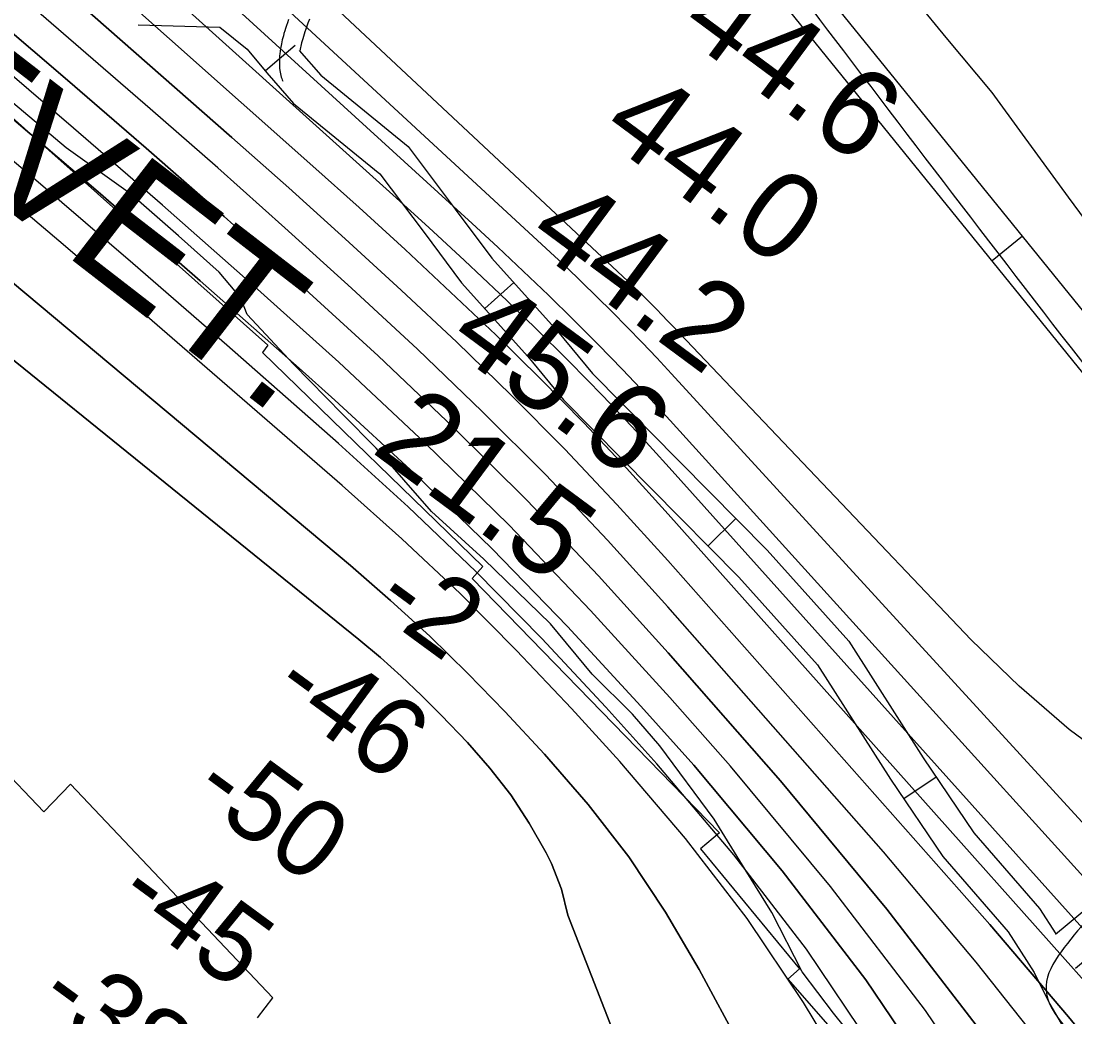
# Model space of a CAD drawing. Extents: x 3245246 to 3283090, y 806824 to 832173.
# Drawn here: x 3269032 to 3269843, y 820682 to 821448 of the extents above; entities that cross this region are included whole.
import ezdxf

# ---------------------------------------------------------------- set-up
doc = ezdxf.new("R2010")
doc.units = 0
for name, color, linetype in [('V-RIVR-EDGE', 7, 'Continuous'), ('V-RIVR-RANG', 7, 'Continuous'), ('V-ROAD-CNTR', 7, 'Continuous'), ('V-RRAP-RVMT', 7, 'Continuous'), ('V-RRAP-RVMT-IDEN', 7, 'Continuous'), ('V-SITE-VEGE', 7, 'Continuous'), ('V-TOPO-DPTH', 7, 'Continuous'), ('V-TOPO-MAJR', 7, 'Continuous'), ('V-TOPO-MINR', 7, 'Continuous'), ('V-TOPO-WATR', 7, 'Continuous')]:
    doc.layers.add(name, color=color, linetype=linetype)

msp = doc.modelspace()

# ---------------------------------------------------------------- linework, layer by layer
at = {"layer": 'V-RIVR-EDGE'}
msp.add_lwpolyline([(3269698.57, 820633.68), (3269657.4, 820685.08), (3269633.14, 820716.87), (3269609.78, 820762.57), (3269589.43, 820795.65), (3269565.62, 820834.4), (3269523.6, 820890.58), (3269502.79, 820914.97), (3269471.57, 820945.91), (3269439.5, 820984.67), (3269388.33, 821034.35), (3269348, 821070.97), (3269305.52, 821119.76), (3269279.5, 821145.9), (3269241.78, 821184.25), (3269206.23, 821222.59), (3269201.05, 821235.64), (3269184.58, 821255.24), (3269153.35, 821283.14), (3269116.48, 821315.39), (3269067.02, 821350.73), (3269001.08, 821406.09)], dxfattribs=at)
at = {"layer": 'V-ROAD-CNTR'}
for p, q in [((3269243.09, 821429.42), (3269220.19, 821410.04)), ((3269779.35, 821264.14), (3269802.66, 821283.02)), ((3269411.37, 821247.12), (3269389.06, 821227.07)), ((3269582.09, 821065.68), (3269560.76, 821044.58)), ((3269736.37, 820866.62), (3269711.49, 820849.87))]:
    msp.add_line(p, q, dxfattribs=at)
for points in [[(3269828.15, 820745.88), (3269858.15, 820770.8), (3269890.72, 820845.18), (3269911.94, 820919.44), (3269913.87, 820994.72), (3269913.95, 821044.24), (3269889.75, 821127.78), (3269599.46, 821486.33), (3269555.44, 821539.89), (3269517.03, 821585.86), (3269472.48, 821644.15), (3269427.5, 821700.28)], [(3269843.49, 820719.62), (3269882.78, 820752.26), (3269919.01, 820835), (3269941.83, 820914.86), (3269943.87, 820994.31), (3269943.96, 821048.47), (3269916.88, 821141.95), (3269622.71, 821505.29), (3269578.54, 821559.03), (3269540.47, 821604.6), (3269496.1, 821662.64), (3269466.32, 821699.81)], [(3269238.02, 821449.43), (3269237.18, 821447.07), (3269236.41, 821444.83), (3269235.71, 821442.71), (3269235.09, 821440.71), (3269234.53, 821438.82), (3269234.03, 821437.04), (3269233.59, 821435.37), (3269233.2, 821433.8), (3269232.86, 821432.33), (3269232.56, 821430.94), (3269232.3, 821429.64), (3269231.86, 821427.21), (3269231.55, 821425.08), (3269231.32, 821423.22), (3269231.16, 821421.59), (3269231.06, 821420.18), (3269231, 821418.94), (3269230.96, 821417.86), (3269230.95, 821415.98), (3269230.99, 821414.58), (3269231.04, 821413.53), (3269231.16, 821411.97), (3269231.33, 821410.42), (3269231.54, 821409.06), (3269231.8, 821407.75), (3269232.1, 821406.49), (3269232.44, 821405.29), (3269232.82, 821404.14), (3269233.22, 821403.03), (3269233.65, 821401.97)], [(3269254.18, 821449.8), (3269252.98, 821446.65), (3269252.12, 821444.31), (3269251.34, 821442.12), (3269250.63, 821440.06), (3269250, 821438.14), (3269249.44, 821436.34), (3269248.95, 821434.67), (3269248.51, 821433.1), (3269248.12, 821431.65), (3269247.79, 821430.3), (3269247.5, 821429.04), (3269247.24, 821427.88), (3269247.04, 821426.84), (3269246.8, 821425.53)], [(3269122.32, 821445.35), (3269185.14, 821443.74), (3269206.09, 821426.7), (3269221.45, 821408.56), (3269241.87, 821385.02), (3269308.33, 821330.79), (3269342.31, 821285.74), (3269371.16, 821246.97), (3269422.16, 821190.25), (3269449.51, 821157.04), (3269584.5, 821020.59), (3269645.12, 820952.9), (3269701.23, 820865.1), (3269741.39, 820805.46), (3269791.65, 820747.56), (3269811.82, 820716.29), (3269823.72, 820691.96), (3269857.88, 820633.78)], [(3269246.21, 821425.79), (3269262.84, 821406.63), (3269330.11, 821351.74), (3269366.32, 821303.72), (3269394.4, 821265.99), (3269444.91, 821209.83), (3269471.8, 821177.16), (3269606.35, 821041.16), (3269669.09, 820971.11), (3269726.31, 820881.56), (3269765.25, 820823.73), (3269815.7, 820765.62), (3269828.32, 820746.05)]]:
    msp.add_lwpolyline(points, dxfattribs=at)
for points in [[(3268554.95, 824466.19), (3268928.09, 824288.38), (3269383.1, 824061.94), (3269668.74, 823890.07), (3270076.6, 823640.14), (3270419.33, 823451), (3270842.02, 823197.94), (3271162.23, 823029.36), (3271548.34, 822792.54), (3271898.38, 822578.38), (3272236.86, 822400.28), (3272509.78, 822239.3), (3272743.9, 822091.31), (3273013.63, 821941.14), (3273341.05, 821721.19), (3273731.8, 821490.06), (3274189.22, 821174.99), (3274593.6, 820901.16), (3274916.65, 820684.25), (3275373.15, 820360.04), (3275676.64, 820160.98), (3275802.37, 820045.11), (3275896.21, 819927.97), (3275965.24, 819818.62), (3276015.07, 819699.55), (3276044.42, 819586.74), (3276100.52, 819412.97), (3276190.86, 819208.33), (3276292.53, 819051.84), (3276415.54, 818926.3), (3276568.23, 818833.94), (3276716.18, 818768.83), (3276924.78, 818729.04), (3277119.88, 818725), (3277260.84, 818758.15)], [(3265843.13, 823432.94), (3265858.98, 823417.12), (3265884.36, 823393.48), (3265921.56, 823385.9), (3265988.57, 823351.07), (3266047.21, 823332.33), (3266110.89, 823317.69), (3266174.63, 823302.49), (3266237.94, 823256.14), (3266318.96, 823213.69), (3266446.25, 823144.04), (3266598.22, 823070.18), (3266698.27, 823024.21), (3266809.76, 822977.55), (3266902.83, 822954.65), (3266981.51, 822929.37), (3267047.02, 822922.93), (3267126.67, 822926.97), (3267196.8, 822934.46), (3267240.76, 822931.16), (3267315.46, 822929.02), (3267389.48, 822902.91), (3267472.52, 822855.33), (3267548.21, 822799.11), (3267673.18, 822703.23), (3267729.53, 822659.19), (3267800.82, 822580.02), (3267841.58, 822514.78), (3267890.36, 822443.64), (3267961.46, 822390.31), (3268026.22, 822347.95), (3268097.47, 822313.66), (3268226.82, 822221.48), (3268328.91, 822136.16), (3268437.97, 822030.19), (3268539.63, 821913.73), (3268611.4, 821855.02), (3268669.68, 821832.99), (3268741.62, 821835.21), (3268780.98, 821862.31), (3268824.18, 821916.6), (3268873.06, 822006.27), (3268932.52, 822098.07), (3268972.12, 822145.49), (3269019.4, 822162.03), (3269055.98, 822158.33), (3269086.75, 822138.72), (3269215.73, 821995.56), (3269467.12, 821682.49), (3269665.02, 821425.34), (3269890.24, 821132.34), (3269935.57, 821060.84), (3269937.76, 820947.01), (3269911.92, 820878.37), (3269882.42, 820803.43), (3269850.37, 820754.68), (3269820.83, 820702.94), (3269847.45, 820661.45), (3269995.31, 820504.9), (3270135.08, 820342.32), (3270215.8, 820249.25), (3270280.88, 820161.54), (3270409.84, 819983.24), (3270585.16, 819734.7), (3270723.07, 819531.19), (3270847.77, 819342.24), (3270941.21, 819194.89), (3271024.16, 819065.03), (3271103.72, 818955.95), (3271217.86, 818809.2), (3271322.11, 818665.04), (3271450.94, 818481.15), (3271547.8, 818329.85), (3271656.16, 818158.96), (3271778.9, 817965.4), (3271939.04, 817707.54), (3272036.56, 817466.51), (3272126.72, 817285.29), (3272211.94, 817051.13), (3272318, 816867.47), (3272429.35, 816683.19), (3272508.65, 816556.22), (3272571.56, 816398.68), (3272670.41, 816197), (3272779.92, 816022.86), (3272872.13, 815803.22), (3272964.65, 815556.57)]]:
    msp.add_spline(points, degree=3, dxfattribs=at)
at = {"layer": 'V-RRAP-RVMT'}
for p, q in [((3269015.91, 821382.31), (3269222.11, 821199.06)), ((3269015.91, 821382.31), (3269222.11, 821199.06)), ((3269222.11, 821199.06), (3269217.96, 821193.41)), ((3269222.11, 821199.06), (3269217.96, 821193.41)), ((3269217.96, 821193.41), (3269387.54, 821028.75)), ((3269217.96, 821193.41), (3269387.54, 821028.75)), ((3269387.54, 821028.75), (3269379.36, 821019.38)), ((3269387.54, 821028.75), (3269379.36, 821019.38)), ((3269379.36, 821019.38), (3269569.6, 820823.74)), ((3269379.36, 821019.38), (3269569.6, 820823.74)), ((3269049.81, 820839.97), (3268952.59, 820941.12)), ((3269049.81, 820839.97), (3268952.59, 820941.12)), ((3269070.21, 820861.23), (3269049.81, 820839.97)), ((3269070.21, 820861.23), (3269049.81, 820839.97)), ((3269226.01, 820696.83), (3269070.21, 820861.23)), ((3269226.01, 820696.83), (3269070.21, 820861.23)), ((3269569.6, 820823.74), (3269555.05, 820811.56)), ((3269569.6, 820823.74), (3269555.05, 820811.56)), ((3269555.05, 820811.56), (3269631.09, 820719.17)), ((3269555.05, 820811.56), (3269631.09, 820719.17)), ((3269631.09, 820719.17), (3269622.13, 820711.11)), ((3269631.09, 820719.17), (3269622.13, 820711.11)), ((3269622.13, 820711.11), (3269795, 820514.62)), ((3269622.13, 820711.11), (3269795, 820514.62)), ((3269214.15, 820681.32), (3269226.01, 820696.83)), ((3269214.15, 820681.32), (3269226.01, 820696.83))]:
    msp.add_line(p, q, dxfattribs=at)
at = {"layer": 'V-SITE-VEGE'}
for p, q in [((3269743.88, 821435.58), (3269721.81, 821462.85)), ((3269779.44, 821393.43), (3269743.88, 821435.58)), ((3269802.71, 821361.22), (3269779.44, 821393.43)), ((3269838.24, 821312.9), (3269802.71, 821361.22)), ((3269859.06, 821284.4), (3269838.24, 821312.9))]:
    msp.add_line(p, q, dxfattribs=at)
at = {"layer": 'V-TOPO-DPTH'}
for points in [[(3268090.66, 822162.3), (3268193.45, 822089.94), (3268295.77, 822016.91), (3268347.76, 821979.41), (3268423.36, 821924.12), (3268498.46, 821868.17), (3268572.81, 821811.23), (3268646.67, 821753.63), (3268719.81, 821695.11), (3268792.49, 821636.04), (3268864.48, 821576.14), (3268936.02, 821515.68), (3269067.9, 821402.91), (3269128.36, 821350.64), (3269188.44, 821297.93), (3269247.93, 821244.57), (3269307.04, 821190.77), (3269364.94, 821135.75), (3269421.61, 821079.54), (3269476.46, 821021.53), (3269530.07, 820962.33), (3269616.44, 820863.84), (3269698.38, 820765.02), (3269776.51, 820663.44)], [(3269776.51, 820663.44), (3269698.38, 820765.02), (3269616.44, 820863.84), (3269530.07, 820962.33), (3269476.46, 821021.53), (3269421.61, 821079.54), (3269364.94, 821135.75), (3269307.04, 821190.77), (3269247.93, 821244.57), (3269188.44, 821297.93), (3269128.36, 821350.64), (3269067.9, 821402.91), (3268936.02, 821515.68), (3268864.48, 821576.14), (3268792.49, 821636.04), (3268719.81, 821695.11), (3268646.67, 821753.63), (3268572.81, 821811.23), (3268498.46, 821868.17), (3268423.36, 821924.12), (3268347.76, 821979.41), (3268295.77, 822016.91), (3268193.45, 822089.94), (3268090.66, 822162.3)], [(3268202.68, 822153.78), (3268285.95, 822093.53), (3268497.97, 821938.44), (3268553.25, 821897.4), (3268608.14, 821855.84), (3268662.44, 821813.52), (3268716.34, 821770.67), (3268769.67, 821727.12), (3268822.63, 821683.13), (3268875.05, 821638.49), (3268927.09, 821593.4), (3269194.52, 821358.84), (3269238.27, 821320.03), (3269281.71, 821280.89), (3269324.71, 821241.25), (3269367.4, 821201.28), (3269409.31, 821160.53), (3269450.48, 821119.06), (3269490.54, 821076.51), (3269529.85, 821033.25), (3269777.63, 820753.21), (3269838.18, 820682.29), (3269897.01, 820610.02)], [(3269016.1, 821381.4), (3269093.44, 821315.35), (3269170.11, 821248.51), (3269246.32, 821181.15), (3269273.69, 821156.71), (3269334.88, 821100.18), (3269394.73, 821042.32), (3269452.59, 820982.46), (3269509.12, 820921.28), (3269549.82, 820875.7), (3269617.86, 820794.5), (3269682.3, 820710.72), (3269741.36, 820623.05)], [(3269741.36, 820623.05), (3269682.3, 820710.72), (3269617.86, 820794.5), (3269549.82, 820875.7), (3269509.12, 820921.28), (3269452.59, 820982.46), (3269394.73, 821042.32), (3269334.88, 821100.18), (3269273.69, 821156.71), (3269246.32, 821181.15), (3269170.11, 821248.51), (3269093.44, 821315.35), (3269016.1, 821381.4)], [(3269674.44, 820626.65), (3269634.14, 820693.34), (3269590.93, 820757.93), (3269543.35, 820819.37), (3269492.84, 820878.7), (3269455.7, 820919.37), (3269413.4, 820964.09), (3269370.08, 821007.78), (3269325.25, 821049.91), (3269279.41, 821091.01), (3269125.4, 821224.28), (3269061.37, 821279.17), (3268997.01, 821333.66)], [(3269674.44, 820626.65), (3269634.14, 820693.34), (3269590.93, 820757.93), (3269543.35, 820819.37), (3269492.84, 820878.7), (3269455.7, 820919.37), (3269413.4, 820964.09), (3269370.08, 821007.78), (3269325.25, 821049.91), (3269279.41, 821091.01), (3269125.4, 821224.28), (3269061.37, 821279.17), (3268997.01, 821333.66)], [(3269554.06, 820501.51), (3269452.85, 820760.31), (3269447.93, 820780.49), (3269440.24, 820800.28), (3269436.16, 820808.28), (3269423.21, 820831.08), (3269409.02, 820852.99), (3269392.95, 820873.58), (3269375.65, 820893.28), (3269355.48, 820914.29), (3269340.3, 820929.52), (3269324.76, 820944.34), (3269308.67, 820958.57), (3269292.2, 820972.4), (3268855.51, 821325.42)], [(3268855.51, 821325.42), (3269292.2, 820972.4), (3269308.67, 820958.57), (3269324.76, 820944.34), (3269340.3, 820929.52), (3269355.48, 820914.29), (3269375.65, 820893.28), (3269392.95, 820873.58), (3269409.02, 820852.99), (3269423.21, 820831.08), (3269436.16, 820808.28), (3269440.24, 820800.28), (3269447.93, 820780.49), (3269452.85, 820760.31), (3269554.06, 820501.51)], [(3268992.38, 821274.92), (3269285.61, 821029.46), (3269316.51, 821002.62), (3269346.71, 820975.06), (3269375.89, 820946.41), (3269404.39, 820917.04), (3269435.02, 820884.29), (3269468.49, 820845.59), (3269499.82, 820805.36), (3269527.95, 820762.81), (3269553.93, 820718.73), (3269586.02, 820659.13)], [(3268992.38, 821274.92), (3269285.61, 821029.46), (3269316.51, 821002.62), (3269346.71, 820975.06), (3269375.89, 820946.41), (3269404.39, 820917.04), (3269435.02, 820884.29), (3269468.49, 820845.59), (3269499.82, 820805.36), (3269527.95, 820762.81), (3269553.93, 820718.73), (3269586.02, 820659.13)]]:
    msp.add_lwpolyline(points, dxfattribs=at)
at = {"layer": 'V-TOPO-MAJR'}
msp.add_lwpolyline([(3270046.83, 820572.18), (3269531.69, 821140.92), (3269513.47, 821160.69), (3269495.04, 821180.26), (3269476.27, 821199.51), (3269457.29, 821218.55), (3269438.04, 821237.32), (3269418.64, 821255.93), (3269399.02, 821274.32), (3269379.25, 821292.55), (3268917.05, 821713.83), (3268893.36, 821735.13), (3268869.47, 821756.22), (3268845.29, 821776.97), (3268820.92, 821797.51), (3268796.26, 821817.68), (3268771.39, 821837.61), (3268746.22, 821857.15), (3268720.86, 821876.43), (3268242.93, 822234)], dxfattribs=at)
at = {"layer": 'V-TOPO-MINR'}
for points in [[(3269879.79, 820872.92), (3269838.66, 820903.16), (3269800.12, 820936.64), (3269763.32, 820972.29), (3269533.98, 821213.27), (3269529.71, 821217.72), (3269525.43, 821222.16), (3269521.13, 821226.58), (3269516.8, 821230.97), (3269512.44, 821235.33), (3269508.04, 821239.66), (3269503.6, 821243.93), (3269499.12, 821248.17), (3268912.64, 821796.74), (3268907.25, 821801.71), (3268901.8, 821806.63), (3268896.28, 821811.48), (3268890.72, 821816.26), (3268885.09, 821820.97), (3268879.4, 821825.61), (3268873.64, 821830.16), (3268867.84, 821834.65), (3268215.95, 822330.31)], [(3270147.3, 820505.66), (3269532.71, 821177.01), (3269521.49, 821189.1), (3269510.16, 821201.09), (3269498.67, 821212.93), (3269487.08, 821224.67), (3269475.34, 821236.26), (3269463.52, 821247.76), (3269451.55, 821259.12), (3269439.5, 821270.38), (3268914.62, 821755.01), (3268900.13, 821768.2), (3268885.52, 821781.25), (3268870.72, 821794.09), (3268855.81, 821806.8), (3268840.71, 821819.27), (3268825.47, 821831.59), (3268810.05, 821843.67), (3268794.5, 821855.59), (3268229.26, 822281.87)], [(3269835.93, 820637.62), (3269767.15, 820724.34), (3269695.78, 820809.11), (3269529.79, 820997.68), (3269483.35, 821048.89), (3269435.95, 821099.16), (3269387.09, 821148.01), (3269337.26, 821195.92), (3269286.45, 821242.84), (3269235.28, 821289.37), (3269183.6, 821335.32), (3269131.57, 821380.89), (3268931.34, 821554.29), (3268869.6, 821607.11), (3268807.45, 821659.43), (3268744.68, 821711), (3268681.5, 821762.07), (3268617.67, 821812.32), (3268553.38, 821861.99), (3268488.43, 821910.77), (3268423.02, 821958.96), (3268300.9, 822047.66), (3268203.03, 822117.99), (3268104.69, 822187.65)], [(3269862.88, 820695.44), (3269530.22, 821069), (3269497.97, 821104.37), (3269465.18, 821139.22), (3269431.58, 821173.29), (3269397.45, 821206.85), (3269362.72, 821239.81), (3269327.74, 821272.49), (3269292.39, 821304.77), (3269256.78, 821336.78), (3268923.3, 821633.03), (3268880.82, 821670.28), (3268838.03, 821707.16), (3268794.76, 821743.49), (3268751.19, 821779.45), (3268707.13, 821814.81), (3268662.73, 821849.73), (3268617.83, 821884.01), (3268572.59, 821917.85), (3268271.29, 822139.86), (3268202.55, 822189.95)], [(3269952.33, 820635.27), (3269530.85, 821104.9), (3269505.62, 821132.44), (3269480.04, 821159.63), (3269453.91, 821186.29), (3269427.41, 821212.61), (3269400.49, 821238.5), (3269373.37, 821264.18), (3269345.96, 821289.54), (3269318.34, 821314.68), (3268919.95, 821673.17), (3268886.92, 821702.49), (3268853.64, 821731.52), (3268819.97, 821760.11), (3268786.05, 821788.39), (3268751.73, 821816.2), (3268717.14, 821843.65), (3268682.15, 821870.59), (3268646.88, 821897.18), (3268256.95, 822186.68)], [(3269897.01, 820610.02), (3269838.18, 820682.29), (3269777.63, 820753.21), (3269529.85, 821033.25), (3269490.54, 821076.51), (3269450.48, 821119.06), (3269409.31, 821160.53), (3269367.4, 821201.28), (3269324.71, 821241.25), (3269281.71, 821280.89), (3269238.27, 821320.03), (3269194.52, 821358.84), (3268927.09, 821593.4), (3268875.05, 821638.49), (3268822.63, 821683.13), (3268769.67, 821727.12), (3268716.34, 821770.67), (3268662.44, 821813.52), (3268608.14, 821855.84), (3268553.25, 821897.4), (3268497.97, 821938.44), (3268285.95, 822093.53), (3268202.68, 822153.78)], [(3269795.27, 820587.67), (3269728.09, 820687.18), (3269655.07, 820782.48), (3269578.15, 820874.98), (3269531.45, 820927.84), (3269470.27, 820994.81), (3269407.66, 821060.37), (3269342.9, 821123.81), (3269276.72, 821185.85), (3269209.15, 821246.46), (3269141.16, 821306.59), (3269072.54, 821366), (3269003.49, 821424.92)], [(3269687.65, 820658.28), (3269636.59, 820734.3), (3269580.63, 820806.78), (3269521.41, 820876.91), (3269482.17, 820920.37), (3269432.8, 820973.2), (3269382.25, 821024.83), (3269329.96, 821074.69), (3269276.49, 821123.36), (3269190.55, 821198.92), (3269118.2, 821261.91), (3269045.45, 821324.42), (3268972.09, 821386.23)], [(3269741.36, 820623.05), (3269682.3, 820710.72), (3269617.86, 820794.5), (3269549.82, 820875.7), (3269509.12, 820921.28), (3269452.59, 820982.46), (3269394.73, 821042.32), (3269334.88, 821100.18), (3269273.69, 821156.71), (3269246.32, 821181.15), (3269170.11, 821248.51), (3269093.44, 821315.35), (3269016.1, 821381.4)], [(3269674.44, 820626.65), (3269634.14, 820693.34), (3269590.93, 820757.93), (3269543.35, 820819.37), (3269492.84, 820878.7), (3269455.7, 820919.37), (3269413.4, 820964.09), (3269370.08, 821007.78), (3269325.25, 821049.91), (3269279.41, 821091.01), (3269125.4, 821224.28), (3269061.37, 821279.17), (3268997.01, 821333.66)], [(3269554.06, 820501.51), (3269452.85, 820760.31), (3269447.93, 820780.49), (3269440.24, 820800.28), (3269436.16, 820808.28), (3269423.21, 820831.08), (3269409.02, 820852.99), (3269392.95, 820873.58), (3269375.65, 820893.28), (3269355.48, 820914.29), (3269340.3, 820929.52), (3269324.76, 820944.34), (3269308.67, 820958.57), (3269292.2, 820972.4), (3268855.51, 821325.42)], [(3269586.02, 820659.13), (3269553.93, 820718.73), (3269527.95, 820762.81), (3269499.82, 820805.36), (3269468.49, 820845.59), (3269435.02, 820884.29), (3269404.39, 820917.04), (3269375.89, 820946.41), (3269346.71, 820975.06), (3269316.51, 821002.62), (3269285.61, 821029.46), (3268992.38, 821274.92)]]:
    msp.add_lwpolyline(points, dxfattribs=at)
at = {"layer": 'V-TOPO-WATR'}
msp.add_lwpolyline([(3269776.51, 820663.44), (3269698.38, 820765.02), (3269616.44, 820863.84), (3269530.07, 820962.33), (3269476.46, 821021.53), (3269421.61, 821079.54), (3269364.94, 821135.75), (3269307.04, 821190.77), (3269247.93, 821244.57), (3269188.44, 821297.93), (3269128.36, 821350.64), (3269067.9, 821402.91), (3268936.02, 821515.68), (3268864.48, 821576.14), (3268792.49, 821636.04), (3268719.81, 821695.11), (3268646.67, 821753.63), (3268572.81, 821811.23), (3268498.46, 821868.17), (3268423.36, 821924.12), (3268347.76, 821979.41), (3268295.77, 822016.91), (3268193.45, 822089.94), (3268090.66, 822162.3)], dxfattribs=at)

# ---------------------------------------------------------------- texts
at = {"layer": 'V-RIVR-RANG'}
for s, height, rotation, p in [('44.6', 67, 323.47833, (3269536.4, 821440.66)), ('44.0', 67, 323.47833, (3269476.23, 821360.78)), ('44.2', 67, 323.47833, (3269419.25, 821278.54)), ('45.6', 67, 323.47833, (3269358.45, 821199.14)), ('21.5', 67, 323.47833, (3269300.61, 821117.53)), ('-2', 60, 323.75919, (3269301.36, 820996.61)), ('-46', 60, 323.75919, (3269222.99, 820930.07)), ('-50', 60, 323.75919, (3269161.58, 820851.1)), ('-45', 60, 323.75919, (3269103.21, 820769.89)), ('-38', 60, 323.75919, (3269041.99, 820690.78))]:
    msp.add_text(s, height=height, rotation=rotation, dxfattribs=at).set_placement(p)
at = {"layer": 'V-RRAP-RVMT-IDEN'}
msp.add_text('REVET.', height=100, rotation=322.27402, dxfattribs=at).set_placement((3268845.79, 821438.99))

doc.saveas('drawing.dxf')
